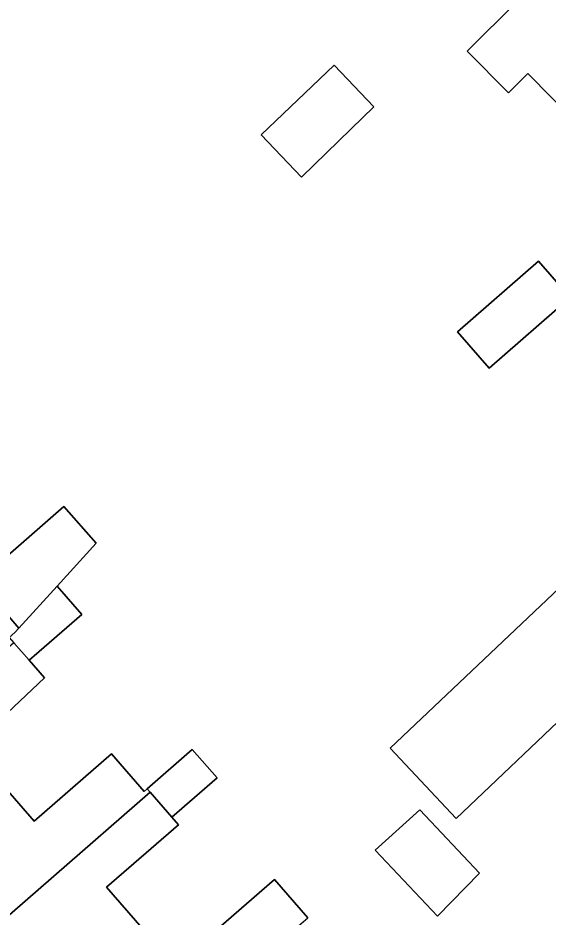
# Model space of a CAD drawing. Extents: x 161772 to 163126, y 383092 to 383917.
# Drawn here: x 162298.89 to 162327.85, y 383292.04 to 383341.19 of the extents above; entities that cross this region are included whole.
import ezdxf

# ---------------------------------------------------------------- set-up
doc = ezdxf.new("R2010")
doc.units = 0
doc.layers.add('IMGEO_Erf', color=7, linetype='Continuous')
doc.layers.add('IMGEO_Pand', color=7, linetype='Continuous')

msp = doc.modelspace()

# ---------------------------------------------------------------- linework, layer by layer
at = {"layer": 'IMGEO_Erf'}
for points in [[(162332.343, 383332.538), (162331.828, 383333.057), (162329.356, 383335.522), (162326.752, 383338.151), (162325.695, 383337.105), (162323.437, 383339.384), (162326.169, 383342.091), (162329.721, 383345.609), (162331.866, 383343.444), (162333.663, 383345.224), (162339.562, 383339.471), (162339.159, 383339.07), (162341.828, 383336.376), (162342.613, 383336.373), (162343.141, 383335.839), (162343.415, 383334.799), (162344.045, 383334.111), (162340.503, 383330.603), (162337.363, 383327.492), (162337.352, 383327.481)], [(162314.376, 383332.497), (162312.175, 383334.802), (162316.163, 383338.609), (162318.338, 383336.33), (162317.104, 383335.136)], [(162322.914, 383324.035), (162327.337, 383327.892), (162329.064, 383325.911), (162324.641, 383322.054)], [(162330.524, 383311.97), (162332.329, 383310.066), (162333.378, 383308.96), (162340.506, 383301.443), (162336.099, 383297.523), (162329.852, 383304.094), (162322.829, 383297.422), (162319.227, 383301.278)], [(162320.843, 383297.899), (162324.103, 383294.45), (162321.818, 383292.098), (162318.414, 383295.699)]]:
    msp.add_lwpolyline(points, close=True, dxfattribs=at)
for points in [[(162298.725, 383307.604), (162298.94, 383307.84), (162296.71, 383310.402), (162301.4, 383314.485), (162303.152, 383312.474), (162301.029, 383310.139), (162302.38, 383308.587), (162299.496, 383306.078), (162300.329, 383305.121), (162296.277, 383301.301)], [(162298.094, 383299.213), (162299.765, 383297.293), (162303.99, 383300.97), (162305.785, 383298.907), (162305.947, 383299.048), (162308.416, 383301.205), (162309.766, 383299.657), (162307.29, 383297.504), (162307.657, 383297.082), (162303.734, 383293.668), (162305.672, 383291.441)], [(162307.476, 383289.368), (162311.383, 383292.768), (162312.908, 383294.095), (162314.724, 383292.009)]]:
    msp.add_lwpolyline(points, dxfattribs=at)
at = {"layer": 'IMGEO_Pand'}
for points in [[(162339.159, 383339.07), (162339.562, 383339.471), (162333.663, 383345.224), (162331.866, 383343.444), (162329.721, 383345.609), (162326.169, 383342.091), (162323.437, 383339.384), (162325.695, 383337.105), (162326.752, 383338.151), (162329.356, 383335.522), (162331.828, 383333.057), (162332.343, 383332.538)], [(162318.338, 383336.33), (162316.163, 383338.609), (162312.175, 383334.802), (162314.376, 383332.497), (162317.104, 383335.136)], [(162329.064, 383325.911), (162327.337, 383327.892), (162322.914, 383324.035), (162324.641, 383322.054)], [(162298.94, 383307.84), (162301.029, 383310.139), (162303.152, 383312.474), (162301.4, 383314.485), (162296.71, 383310.402)], [(162330.524, 383311.97), (162319.227, 383301.278), (162322.829, 383297.422), (162329.852, 383304.094), (162336.099, 383297.523), (162340.506, 383301.443), (162333.378, 383308.96), (162332.329, 383310.066)], [(162301.029, 383310.139), (162298.94, 383307.84), (162298.725, 383307.604), (162298.408, 383307.328), (162298.664, 383307.034), (162299.496, 383306.078), (162302.38, 383308.587)], [(162296.277, 383301.301), (162300.329, 383305.121), (162299.496, 383306.078), (162298.664, 383307.034), (162288.305, 383298.004), (162291.955, 383293.823), (162298.094, 383299.213)], [(162309.766, 383299.657), (162308.416, 383301.205), (162305.947, 383299.048), (162306.11, 383298.861), (162307.29, 383297.504)], [(162306.11, 383298.861), (162305.947, 383299.048), (162305.785, 383298.907), (162303.99, 383300.97), (162299.765, 383297.293), (162298.094, 383299.213), (162291.955, 383293.823), (162295.571, 383289.681)], [(162303.734, 383293.668), (162307.657, 383297.082), (162307.29, 383297.504), (162306.11, 383298.861), (162295.571, 383289.681), (162299.052, 383285.694), (162305.672, 383291.441)], [(162320.843, 383297.899), (162318.414, 383295.699), (162321.818, 383292.098), (162324.103, 383294.45)], [(162313.193, 383290.687), (162314.724, 383292.009), (162312.908, 383294.095), (162311.383, 383292.768), (162307.476, 383289.368), (162305.672, 383291.441), (162299.052, 383285.694), (162302.648, 383281.576)]]:
    msp.add_lwpolyline(points, close=True, dxfattribs=at)

doc.saveas('drawing.dxf')
